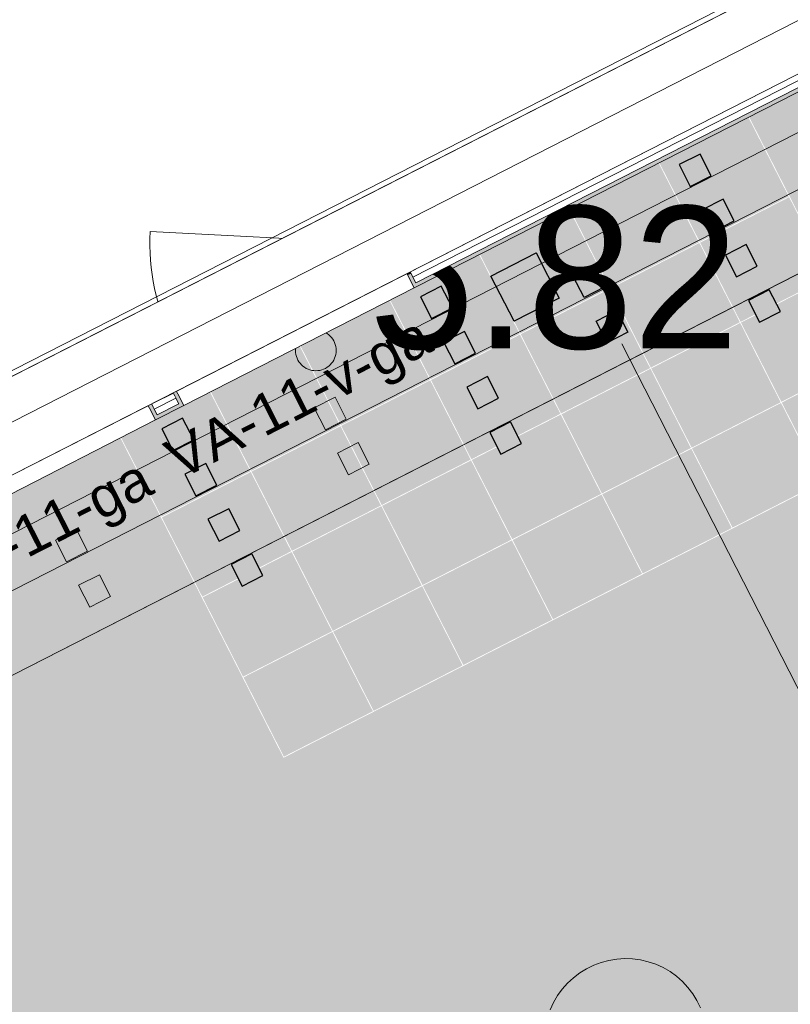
# Model space of a CAD drawing. Header units: metres. Extents: x 538891 to 1080079, y 6588829 to 13178720.
# Tile 833 of 1056: x 539920.86 to 539924.66, y 6589192.21 to 6589197.06. Entities that reach past the tile are written whole.
import ezdxf

# ---------------------------------------------------------------- set-up
doc = ezdxf.new("R2010")
doc.units = ezdxf.units.M
doc.header["$LTSCALE"] = 0.4
doc.linetypes.add('Hidden Line', pattern=[48.902778, 35.277778, -13.625])
doc.linetypes.add('Triple Dashed', pattern=[92.604163, 66.145831, -26.458332])
for name, color, linetype in [('AR', 7, 'Continuous'), ('GEO', 7, 'Continuous'), ('KINO_ASENDIPLAAN', 7, 'Continuous'), ('KINO_GRID', 7, 'Continuous'), ('KINO_PINNAKATTED 2', 7, 'Continuous'), ('KINO_TAIMESTIK', 7, 'Continuous'), ('KINO_VÄIKEEHITISED', 7, 'Continuous')]:
    doc.layers.add(name, color=color, linetype=linetype)
doc.styles.add('Arial', font='arial.ttf')
doc.styles.add('HK Explorer Book', font='txt')
pattern_1 = [(90, (0, 0), (-0.06, 0), [])]

# ---------------------------------------------------------------- blocks, each defined once
blk = doc.blocks.new('Landscape Area-3')
at = {"linetype": 'Continuous', "lineweight": 0}
blk.add_hatch(color=41, dxfattribs=at).paths.add_polyline_path([(0, 0), (-0.6046, 1.1846), (2.4905, 2.7644), (3.0952, 1.5798), (0, 0)])

msp = doc.modelspace()

# ---------------------------------------------------------------- hatches: boundary and pattern name
at = {"layer": 'KINO_PINNAKATTED 2', "linetype": 'Continuous', "lineweight": 0, "true_color": 0xd4dae2}
h = msp.add_hatch(color=254, dxfattribs=at)
h.paths.add_polyline_path([(539933.6085, 6589273.0071), (539931.0081, 6589278.1018), (539927.9129, 6589276.522), (539930.5133, 6589271.4273), (539895.4868, 6589253.5497), (539896.7416, 6589251.0914), (539898.6753, 6589252.0784), (539898.7326, 6589251.9662), (539903.1673, 6589254.2296), (539906.2625, 6589255.8094), (539909.5358, 6589257.4801), (539912.6309, 6589259.0599), (539925.4569, 6589265.6063), (539924.7949, 6589266.9031), (539927.8901, 6589268.4829), (539928.552, 6589267.186), (539931.7131, 6589268.7994), (539935.6018, 6589261.1806), (539938.8092, 6589262.8176), (539934.8632, 6589270.5488), (539947.6891, 6589277.0952), (539960.7365, 6589251.5324), (539947.9104, 6589244.9861), (539948.515, 6589243.8015), (539945.3058, 6589242.1635), (539945.2114, 6589242.3486), (539938.2711, 6589238.8062), (539938.2748, 6589238.799), (539938.5331, 6589238.9309), (539938.5558, 6589238.8863), (539938.5349, 6589238.8756), (539939.146, 6589237.6784), (539939.1669, 6589237.689), (539939.1786, 6589237.6661), (539942.0107, 6589239.1124), (539943.9742, 6589235.2655), (539941.124, 6589233.8107), (539941.8019, 6589232.4748), (539927.0487, 6589224.9475), (539927.1537, 6589224.7418), (539929.5283, 6589225.9538), (539930.126, 6589224.7828), (539927.7514, 6589223.5708), (539929.097, 6589220.9344), (539931.4716, 6589222.1464), (539933.3764, 6589218.4144), (539931.0018, 6589217.2024), (539929.7471, 6589219.6605), (539934.9444, 6589209.4775), (539937.3192, 6589210.6896), (539937.927, 6589209.4987), (539935.5522, 6589208.2866), (539937.9591, 6589203.5709), (539925.4216, 6589197.1605), (539925.4244, 6589197.1552), (539925.3887, 6589197.137), (539925.4224, 6589197.0711), (539924.4537, 6589196.5767), (539925.2563, 6589195.0041), (539922.1612, 6589193.4244), (539921.3586, 6589194.9969), (539918.0853, 6589193.3262), (539918.8879, 6589191.7537), (539917.4265, 6589191.0078), (539921.9771, 6589182.092), (539923.4385, 6589182.8379), (539936.1754, 6589189.3388), (539932.925, 6589195.7072), (539945.6618, 6589202.2082), (539943.107, 6589207.2138), (539941.5148, 6589206.4012), (539939.5191, 6589210.3113), (539941.1112, 6589211.1239), (539934.6104, 6589223.8607), (539950.6205, 6589232.0323), (539953.2222, 6589226.935), (539960.5209, 6589230.6632), (539960.4879, 6589230.5344), (539962.3055, 6589231.462), (539962.3387, 6589231.5913), (539967.5488, 6589234.2532), (539968.8955, 6589231.6147), (539965.7113, 6589229.9895), (539968.2662, 6589224.9838), (539971.4504, 6589226.609), (539963.9689, 6589241.2671), (539965.609, 6589247.7099), (539964.884, 6589247.3398), (539964.2792, 6589248.5243), (539966.0337, 6589249.4199), (539967.9882, 6589257.2906), (539966.2762, 6589256.4168), (539967.1048, 6589254.783), (539962.2394, 6589252.2997), (539948.5421, 6589279.136), (539964.257, 6589287.1569), (539962.3675, 6589287.6857), (539947.934, 6589280.3273), (539941.869, 6589292.2102), (539939.7602, 6589292.6298), (539946.4344, 6589279.5534), (539941.2506, 6589276.9076), (539934.7494, 6589289.6443), (539933.8942, 6589289.2078), (539933.5286, 6589287.5279), (539934.1697, 6589287.8552), (539940.066, 6589276.303)])
h.paths.add_polyline_path([(539963.3574, 6589238.5332), (539961.3578, 6589237.5126), (539962.0534, 6589236.1499), (539964.053, 6589237.1705)], flags=16)
h.paths.add_polyline_path([(539957.5501, 6589233.9635), (539956.9454, 6589235.1483), (539953.8502, 6589233.5685), (539954.4549, 6589232.3837)], flags=16)
h.paths.add_polyline_path([(539936.4944, 6589228.0333), (539935.8967, 6589229.2043), (539932.8016, 6589227.6245), (539933.3993, 6589226.4535)], flags=16)
h.paths.add_polyline_path([(539929.8303, 6589194.1271), (539923.3728, 6589190.8311), (539924.0683, 6589189.4684), (539930.5258, 6589192.7643)], flags=16)
h.paths.add_polyline_path([(539964.1454, 6589248.5683), (539964.8411, 6589247.2055)], flags=16)
h.paths.add_polyline_path([(539950.5107, 6589239.8914), (539953.784, 6589241.5621), (539953.0885, 6589242.9249), (539949.8152, 6589241.2542)], flags=16)
h.paths.add_polyline_path([(539959.4569, 6589246.1753), (539957.4556, 6589245.1538), (539958.1546, 6589243.7928), (539960.1525, 6589244.8126)], flags=16)
at = {"layer": 'KINO_VÄIKEEHITISED', "linetype": 'Continuous', "lineweight": 0, "true_color": 0x737373}
msp.add_hatch(color=8, dxfattribs=at).paths.add_polyline_path([(539923.7626, 6589192.4272), (539923.8013, 6589192.4335), (539923.8405, 6589192.436), (539923.8797, 6589192.4346), (539923.9186, 6589192.4294), (539923.9568, 6589192.4204), (539923.994, 6589192.4077), (539924.0297, 6589192.3914), (539924.0636, 6589192.3717), (539924.0955, 6589192.3487), (539924.1249, 6589192.3228), (539924.1517, 6589192.294), (539924.1755, 6589192.2628), (539924.1961, 6589192.2294), (539924.2134, 6589192.1942), (539924.2271, 6589192.1574), (539924.2372, 6589192.1195), (539924.2435, 6589192.0807), (539924.246, 6589192.0416), (539924.2446, 6589192.0023), (539924.2394, 6589191.9634), (539924.2303, 6589191.9252), (539924.2176, 6589191.8881), (539924.2013, 6589191.8524), (539924.1816, 6589191.8184), (539924.1587, 6589191.7866), (539924.1327, 6589191.7571), (539924.104, 6589191.7304), (539924.0728, 6589191.7066), (539924.0394, 6589191.6859), (539924.0042, 6589191.6686), (539923.9674, 6589191.6549), (539923.9294, 6589191.6448), (539923.8907, 6589191.6385), (539923.8515, 6589191.6361), (539923.8123, 6589191.6375), (539923.7734, 6589191.6427), (539923.7352, 6589191.6517), (539923.698, 6589191.6644), (539923.6623, 6589191.6807), (539923.6284, 6589191.7004), (539923.5965, 6589191.7234), (539923.5671, 6589191.7493), (539923.5403, 6589191.778), (539923.5165, 6589191.8092), (539923.4959, 6589191.8426), (539923.4786, 6589191.8779), (539923.4649, 6589191.9147), (539923.4548, 6589191.9526), (539923.4485, 6589191.9914), (539923.446, 6589192.0305), (539923.4474, 6589192.0698), (539923.4527, 6589192.1087), (539923.4617, 6589192.1469), (539923.4744, 6589192.184), (539923.4907, 6589192.2197), (539923.5104, 6589192.2537), (539923.5333, 6589192.2855), (539923.5593, 6589192.315), (539923.588, 6589192.3417), (539923.6192, 6589192.3655), (539923.6526, 6589192.3862), (539923.6879, 6589192.4034), (539923.7246, 6589192.4172)])

# ---------------------------------------------------------------- linework, layer by layer
at = {"layer": 'AR', "color": 250, "linetype": 'Continuous', "lineweight": 9, "true_color": 0x333333, "flags": 128}
msp.add_lwpolyline([(539933.957, 6589209.6873), (539935.4387, 6589206.7844), (539935.9375, 6589207.039), (539937.6458, 6589203.6919), (539925.2561, 6589197.3682), (539925.1652, 6589197.5464), (539916.0361, 6589192.8868), (539916.8141, 6589191.3625), (539916.9566, 6589191.4353), (539922.1482, 6589181.2636)], dxfattribs=at)
msp.add_lwpolyline([(539933.957, 6589209.6873), (539935.4387, 6589206.7844), (539935.9375, 6589207.039), (539937.6458, 6589203.6919), (539925.2561, 6589197.3682), (539925.1652, 6589197.5464), (539916.0361, 6589192.8868), (539916.8141, 6589191.3625), (539916.9566, 6589191.4353), (539922.1482, 6589181.2636)], dxfattribs=at)
msp.add_lwpolyline([(539933.957, 6589209.6873), (539935.4387, 6589206.7844), (539935.9375, 6589207.039), (539937.6458, 6589203.6919), (539925.2561, 6589197.3682), (539925.1652, 6589197.5464), (539916.0361, 6589192.8868), (539916.8141, 6589191.3625), (539916.9566, 6589191.4353), (539922.1482, 6589181.2636)], dxfattribs=at)
msp.add_lwpolyline([(539933.957, 6589209.6873), (539935.4387, 6589206.7844), (539935.9375, 6589207.039), (539937.6458, 6589203.6919), (539925.2561, 6589197.3682), (539925.1652, 6589197.5464), (539916.0361, 6589192.8868), (539916.8141, 6589191.3625), (539916.9566, 6589191.4353), (539922.1482, 6589181.2636)], dxfattribs=at)
msp.add_lwpolyline([(539933.957, 6589209.6873), (539935.4387, 6589206.7844), (539935.9375, 6589207.039), (539937.6458, 6589203.6919), (539925.2561, 6589197.3682), (539925.1652, 6589197.5464), (539916.0361, 6589192.8868), (539916.8141, 6589191.3625), (539916.9566, 6589191.4353), (539922.1482, 6589181.2636)], dxfattribs=at)
msp.add_lwpolyline([(539933.957, 6589209.6873), (539935.4387, 6589206.7844), (539935.9375, 6589207.039), (539937.6458, 6589203.6919), (539925.2561, 6589197.3682), (539925.1652, 6589197.5464), (539916.0361, 6589192.8868), (539916.8141, 6589191.3625), (539916.9566, 6589191.4353), (539922.1482, 6589181.2636)], dxfattribs=at)
at = {"layer": 'AR', "color": 253, "linetype": 'Continuous', "lineweight": 25, "true_color": 0xd09baa, "flags": 128}
msp.add_lwpolyline([(539916.3508, 6589193.018), (539924.5096, 6589197.1822), (539921.1864, 6589203.6932), (539913.0276, 6589199.529)], close=True, dxfattribs=at)
at = {"layer": 'AR', "color": 7, "linetype": 'Continuous', "lineweight": 9, "flags": 128}
msp.add_lwpolyline([(539916.3508, 6589193.018), (539924.5096, 6589197.1822), (539921.1864, 6589203.6932), (539913.0276, 6589199.529)], close=True, dxfattribs=at)
at = {"layer": 'AR', "color": 254, "linetype": 'Continuous', "true_color": 0xe8e8e8}
for points in [[(539925.4215, 6589197.0728), (539925.4133, 6589197.0889), (539922.8206, 6589195.7454), (539922.8125, 6589195.7614)], [(539921.6538, 6589195.1498), (539921.6456, 6589195.1659), (539921.5469, 6589195.0953), (539921.5388, 6589195.1113)]]:
    msp.add_solid(points, dxfattribs=at)
at = {"layer": 'GEO', "color": 8, "linetype": 'Continuous', "lineweight": 9, "true_color": 0x7d7d7d, "flags": 128}
msp.add_lwpolyline([(539922.42, 6589195.429), (539922.4195, 6589195.4192), (539922.4181, 6589195.4095), (539922.4157, 6589195.4), (539922.4124, 6589195.3907), (539922.4082, 6589195.3819), (539922.4031, 6589195.3734), (539922.3973, 6589195.3656), (539922.3907, 6589195.3583), (539922.3834, 6589195.3517), (539922.3756, 6589195.3459), (539922.3671, 6589195.3408), (539922.3583, 6589195.3366), (539922.349, 6589195.3333), (539922.3395, 6589195.3309), (539922.3298, 6589195.3295), (539922.32, 6589195.329), (539922.3102, 6589195.3295), (539922.3005, 6589195.3309), (539922.291, 6589195.3333), (539922.2817, 6589195.3366), (539922.2729, 6589195.3408), (539922.2644, 6589195.3459), (539922.2566, 6589195.3517), (539922.2493, 6589195.3583), (539922.2427, 6589195.3656), (539922.2369, 6589195.3734), (539922.2318, 6589195.3819), (539922.2276, 6589195.3907), (539922.2243, 6589195.4), (539922.2219, 6589195.4095), (539922.2205, 6589195.4192), (539922.22, 6589195.429), (539922.2205, 6589195.4388), (539922.2219, 6589195.4485), (539922.2243, 6589195.458), (539922.2276, 6589195.4673), (539922.2318, 6589195.4761), (539922.2369, 6589195.4846), (539922.2427, 6589195.4924), (539922.2493, 6589195.4997), (539922.2566, 6589195.5063), (539922.2644, 6589195.5121), (539922.2729, 6589195.5172), (539922.2817, 6589195.5214), (539922.291, 6589195.5247), (539922.3005, 6589195.5271), (539922.3102, 6589195.5285), (539922.32, 6589195.529), (539922.3298, 6589195.5285), (539922.3395, 6589195.5271), (539922.349, 6589195.5247), (539922.3583, 6589195.5214), (539922.3671, 6589195.5172), (539922.3756, 6589195.5121), (539922.3834, 6589195.5063), (539922.3907, 6589195.4997), (539922.3973, 6589195.4924), (539922.4031, 6589195.4846), (539922.4082, 6589195.4761), (539922.4124, 6589195.4673), (539922.4157, 6589195.458), (539922.4181, 6589195.4485), (539922.4195, 6589195.4388)], close=True, dxfattribs=at)
at = {"layer": 'KINO_GRID', "color": 254, "linetype": 'Continuous', "true_color": 0xe6e6e6}
for points in [[(539931.8027, 6589182.1783), (539931.8917, 6589182.2237), (539924.4537, 6589196.5767), (539924.5428, 6589196.6221)], [(539933.8191, 6589170.3636), (539933.9082, 6589170.4091), (539921.2695, 6589194.9514), (539921.3586, 6589194.9969)], [(539922.1612, 6589193.4244), (539922.2066, 6589193.3353), (539925.2563, 6589195.0041), (539925.3018, 6589194.9151)], [(539925.9064, 6589193.7304), (539922.8113, 6589192.1507), (539925.9519, 6589193.6414), (539922.8567, 6589192.0616)], [(539918.977, 6589191.7991), (539919.0224, 6589191.7101), (539922.0721, 6589193.3789), (539922.1176, 6589193.2898)], [(539926.5565, 6589192.4568), (539923.4614, 6589190.877), (539926.602, 6589192.3677), (539923.5068, 6589190.7879)]]:
    msp.add_solid(points, dxfattribs=at)
at = {"layer": 'KINO_PINNAKATTED 2', "color": 254, "linetype": 'Continuous', "true_color": 0xd4dae2}
for points in [[(539924.2101, 6589195.9633), (539924.6481, 6589196.1869), (539924.0109, 6589196.3534), (539924.449, 6589196.577)], [(539923.7684, 6589195.7379), (539924.2065, 6589195.9615), (539923.5693, 6589196.128), (539924.0074, 6589196.3516)], [(539924.411, 6589195.5696), (539924.8491, 6589195.7932), (539924.2119, 6589195.9598), (539924.65, 6589196.1834)], [(539923.3267, 6589195.5125), (539923.7648, 6589195.7361), (539923.1276, 6589195.9026), (539923.5657, 6589196.1262)], [(539923.9693, 6589195.3442), (539924.4074, 6589195.5678), (539923.7702, 6589195.7343), (539924.2083, 6589195.9579)], [(539922.8851, 6589195.2871), (539923.3232, 6589195.5107), (539922.686, 6589195.6772), (539923.1241, 6589195.9008)], [(539924.6119, 6589195.176), (539925.05, 6589195.3996), (539924.4128, 6589195.5661), (539924.8509, 6589195.7897)], [(539923.5277, 6589195.1188), (539923.9658, 6589195.3424), (539923.3286, 6589195.5089), (539923.7667, 6589195.7325)], [(539922.4434, 6589195.0616), (539922.8815, 6589195.2852), (539922.2443, 6589195.4517), (539922.6824, 6589195.6754)], [(539924.1703, 6589194.9505), (539924.6084, 6589195.1741), (539923.9712, 6589195.3406), (539924.4092, 6589195.5643)], [(539923.086, 6589194.8934), (539923.5241, 6589195.117), (539922.8869, 6589195.2835), (539923.325, 6589195.5071)], [(539922.0018, 6589194.8362), (539922.4399, 6589195.0598), (539921.8027, 6589195.2263), (539922.2407, 6589195.4499)], [(539924.8129, 6589194.7823), (539925.251, 6589195.0059), (539924.6137, 6589195.1724), (539925.0518, 6589195.396)], [(539923.7286, 6589194.7251), (539924.1667, 6589194.9487), (539923.5295, 6589195.1152), (539923.9676, 6589195.3388)], [(539922.6444, 6589194.6679), (539923.0825, 6589194.8916), (539922.4452, 6589195.0581), (539922.8833, 6589195.2817)], [(539921.5601, 6589194.6108), (539921.9982, 6589194.8344), (539921.361, 6589195.0009), (539921.7991, 6589195.2245)], [(539924.3712, 6589194.5568), (539924.8093, 6589194.7805), (539924.1721, 6589194.947), (539924.6102, 6589195.1706)], [(539923.287, 6589194.4997), (539923.7251, 6589194.7233), (539923.0878, 6589194.8898), (539923.5259, 6589195.1134)], [(539922.2027, 6589194.4425), (539922.6408, 6589194.6661), (539922.0036, 6589194.8326), (539922.4417, 6589195.0562)], [(539923.9295, 6589194.3314), (539924.3676, 6589194.555), (539923.7304, 6589194.7215), (539924.1685, 6589194.9451)], [(539922.8453, 6589194.2743), (539923.2834, 6589194.4979), (539922.6462, 6589194.6644), (539923.0843, 6589194.888)], [(539921.7611, 6589194.2171), (539922.1991, 6589194.4407), (539921.5619, 6589194.6072), (539922, 6589194.8308)], [(539923.4879, 6589194.106), (539923.926, 6589194.3296), (539923.2888, 6589194.4961), (539923.7269, 6589194.7197)], [(539922.4036, 6589194.0488), (539922.8417, 6589194.2724), (539922.2045, 6589194.439), (539922.6426, 6589194.6626)], [(539923.0462, 6589193.8806), (539923.4843, 6589194.1042), (539922.8471, 6589194.2707), (539923.2852, 6589194.4943)], [(539921.962, 6589193.8234), (539922.4001, 6589194.047), (539921.7629, 6589194.2135), (539922.201, 6589194.4371)], [(539922.6046, 6589193.6552), (539923.0427, 6589193.8788), (539922.4055, 6589194.0453), (539922.8436, 6589194.2689)], [(539922.1629, 6589193.4297), (539922.601, 6589193.6533), (539921.9638, 6589193.8199), (539922.4019, 6589194.0435)]]:
    msp.add_solid(points, dxfattribs=at)
at = {"layer": 'KINO_VÄIKEEHITISED', "color": 8, "linetype": 'Continuous', "lineweight": 5, "true_color": 0x737373, "flags": 128}
msp.add_lwpolyline([(539923.4744, 6589192.184), (539923.4907, 6589192.2197), (539923.5104, 6589192.2537), (539923.5333, 6589192.2855), (539923.5593, 6589192.315), (539923.588, 6589192.3417), (539923.6192, 6589192.3655), (539923.6526, 6589192.3862), (539923.6879, 6589192.4034), (539923.7246, 6589192.4172), (539923.7626, 6589192.4272), (539923.8013, 6589192.4335), (539923.8405, 6589192.436), (539923.8797, 6589192.4346), (539923.9186, 6589192.4294), (539923.9568, 6589192.4204), (539923.994, 6589192.4077), (539924.0297, 6589192.3914), (539924.0636, 6589192.3717), (539924.0955, 6589192.3487), (539924.1249, 6589192.3228), (539924.1517, 6589192.294), (539924.1755, 6589192.2628), (539924.1961, 6589192.2294), (539924.2134, 6589192.1942)], dxfattribs=at)
at = {"layer": 'KINO_VÄIKEEHITISED', "color": 8, "linetype": 'Continuous', "lineweight": 5, "true_color": 0x737373}
for points in [[(539923.7315, 6589192.4936), (539924.2072, 6589192.3395), (539923.9165, 6589193.0644), (539924.3922, 6589192.9102)], [(539923.3884, 6589191.9216), (539923.5426, 6589192.3972), (539922.8176, 6589192.1066), (539922.9718, 6589192.5822)]]:
    msp.add_solid(points, dxfattribs=at)

# ---------------------------------------------------------------- block references
at = {"layer": 'KINO_TAIMESTIK', "color": 254, "true_color": 0xfebec1}
msp.add_blockref('Landscape Area-3', (539924.1114, 6589189.6033), dxfattribs=at)

# ---------------------------------------------------------------- texts
at = {"layer": 'GEO', "color": 8, "true_color": 0x7d7d7d, "insert": (539922.32, 6589195.429), "char_height": 0.7, "attachment_point": 7, "line_spacing_factor": 0.25, "style": 'HK Explorer Book'}
msp.add_mtext(' 5.82', dxfattribs=at)

# ---------------------------------------------------------------- next in the draw order: wipeouts: each hides what was drawn before it
at = {"color": 255, "linetype": 'Continuous', "lineweight": 5}
for points in [[(539925.4133, 6589197.0889), (539925.3987, 6589197.1174), (539922.7979, 6589195.7899), (539922.8125, 6589195.7614)], [(539921.6456, 6589195.1659), (539921.6311, 6589195.1944), (539921.5242, 6589195.1398), (539921.5388, 6589195.1113)]]:
    msp.add_wipeout(points, dxfattribs=at).dxf.layer = 'AR'

# ---------------------------------------------------------------- next in the draw order: wipeouts: each hides what was drawn before it
for points in [[(539925.3987, 6589197.1174), (539925.3842, 6589197.1459), (539922.7834, 6589195.8184), (539922.7979, 6589195.7899)], [(539921.6311, 6589195.1944), (539921.6166, 6589195.2229), (539921.5097, 6589195.1683), (539921.5242, 6589195.1398)]]:
    msp.add_wipeout(points, dxfattribs=at).dxf.layer = 'AR'

# ---------------------------------------------------------------- next in the draw order: wipeouts: each hides what was drawn before it
for points in [[(539925.3842, 6589197.1459), (539925.3705, 6589197.1726), (539922.7697, 6589195.8451), (539922.7834, 6589195.8184)], [(539921.6166, 6589195.2229), (539921.6029, 6589195.2496), (539921.496, 6589195.195), (539921.5097, 6589195.1683)]]:
    msp.add_wipeout(points, dxfattribs=at).dxf.layer = 'AR'

# ---------------------------------------------------------------- next in the draw order: wipeouts: each hides what was drawn before it
for points in [[(539925.3705, 6589197.1726), (539925.2796, 6589197.3507), (539922.6788, 6589196.0233), (539922.6852, 6589196.0108), (539922.7343, 6589195.9146), (539922.7697, 6589195.8451)], [(539921.6029, 6589195.2496), (539921.5675, 6589195.3191), (539921.5184, 6589195.4153), (539921.512, 6589195.4277), (539921.4051, 6589195.3732), (539921.4115, 6589195.3607), (539921.4606, 6589195.2645), (539921.496, 6589195.195)]]:
    msp.add_wipeout(points, dxfattribs=at).dxf.layer = 'AR'

# ---------------------------------------------------------------- next in the draw order: hatches: boundary and pattern name
at = {"layer": 'AR', "linetype": 'Continuous', "lineweight": 25, "true_color": 0x848484}
h = msp.add_hatch(dxfattribs=at)
h.set_pattern_fill('PLYWOOD_0001', color=252, style=0, pattern_type=2)
h.set_pattern_definition(pattern_1)
h.paths.add_polyline_path([(539922.6788, 6589196.0233), (539924.7252, 6589197.0677), (539924.6343, 6589197.2459), (539922.5879, 6589196.2014)])
h = msp.add_hatch(dxfattribs=at)
h.set_pattern_fill('PLYWOOD_0001', color=252, style=0, pattern_type=2)
h.set_pattern_definition(pattern_1)
h.paths.add_polyline_path([(539921.4051, 6589195.3732), (539921.512, 6589195.4277), (539921.4211, 6589195.6059), (539921.3142, 6589195.5513)])

# ---------------------------------------------------------------- next in the draw order: linework, layer by layer
at = {"layer": 'AR', "color": 254, "linetype": 'Continuous', "true_color": 0xcccccc}
for points in [[(539922.6788, 6589196.0233), (539924.7252, 6589197.0677), (539922.5879, 6589196.2014), (539924.6343, 6589197.2459)], [(539921.4051, 6589195.3732), (539921.512, 6589195.4277), (539921.3142, 6589195.5513), (539921.4211, 6589195.6059)]]:
    msp.add_solid(points, dxfattribs=at)

# ---------------------------------------------------------------- next in the draw order: wipeouts: each hides what was drawn before it
at = {"color": 255, "linetype": 'Continuous', "lineweight": 5}
msp.add_wipeout([(539922.8046, 6589195.7372), (539922.7182, 6589195.9064), (539922.7343, 6589195.9146), (539922.6852, 6589196.0108), (539922.5879, 6589196.2014), (539921.4211, 6589195.6059), (539921.5184, 6589195.4153), (539921.5675, 6589195.3191), (539921.5835, 6589195.3272), (539921.6699, 6589195.158)], dxfattribs=at).dxf.layer = 'AR'

# ---------------------------------------------------------------- next in the draw order: hatches: boundary and pattern name
at = {"layer": 'AR', "linetype": 'Continuous', "lineweight": 0, "true_color": 0xe8e8e8}
for points in [[(539922.8206, 6589195.7454), (539922.8125, 6589195.7614), (539922.7343, 6589195.9146), (539922.7182, 6589195.9064), (539922.8046, 6589195.7372)], [(539921.6699, 6589195.158), (539921.5835, 6589195.3272), (539921.5675, 6589195.3191), (539921.6456, 6589195.1659), (539921.6538, 6589195.1498)]]:
    msp.add_hatch(color=254, dxfattribs=at).paths.add_polyline_path(points)

# ---------------------------------------------------------------- next in the draw order: linework, layer by layer
at = {"layer": 'AR', "color": 7, "linetype": 'Continuous', "lineweight": 9}
for p, q in [((539924.6343, 6589197.2459), (539922.5879, 6589196.2014)), ((539924.5096, 6589197.1822), (539922.5879, 6589196.2014)), ((539922.7697, 6589195.8451), (539925.3705, 6589197.1726)), ((539922.7834, 6589195.8184), (539925.3842, 6589197.1459)), ((539922.7979, 6589195.7899), (539925.3987, 6589197.1174)), ((539922.6788, 6589196.0233), (539924.7252, 6589197.0677)), ((539922.8125, 6589195.7614), (539925.4133, 6589197.0889)), ((539922.8206, 6589195.7454), (539925.4215, 6589197.0728)), ((539921.4211, 6589195.6059), (539922.5879, 6589196.2014)), ((539922.6788, 6589196.0233), (539922.5879, 6589196.2014)), ((539922.6852, 6589196.0108), (539922.6788, 6589196.0233)), ((539922.7343, 6589195.9146), (539922.6852, 6589196.0108)), ((539922.7343, 6589195.9146), (539922.7182, 6589195.9064)), ((539922.7182, 6589195.9064), (539922.8046, 6589195.7372)), ((539922.8125, 6589195.7614), (539922.7343, 6589195.9146)), ((539922.8206, 6589195.7454), (539922.8046, 6589195.7372)), ((539922.8206, 6589195.7454), (539922.8046, 6589195.7372)), ((539921.6699, 6589195.158), (539922.8046, 6589195.7372)), ((539921.5675, 6589195.3191), (539921.5835, 6589195.3272)), ((539921.6456, 6589195.1659), (539921.5675, 6589195.3191)), ((539921.5835, 6589195.3272), (539921.6699, 6589195.158)), ((539921.6538, 6589195.1498), (539921.6699, 6589195.158)), ((539921.6538, 6589195.1498), (539921.6699, 6589195.158))]:
    msp.add_line(p, q, dxfattribs=at)

# ---------------------------------------------------------------- next in the draw order: wipeouts: each hides what was drawn before it
at = {"color": 255, "linetype": 'Continuous', "lineweight": 5}
msp.add_wipeout([(539921.5309, 6589195.0871), (539921.4445, 6589195.2563), (539921.4606, 6589195.2645), (539921.4115, 6589195.3607), (539921.3142, 6589195.5513), (539920.1474, 6589194.9558), (539920.2447, 6589194.7652), (539920.2938, 6589194.669), (539920.3098, 6589194.6772), (539920.3962, 6589194.5079)], dxfattribs=at).dxf.layer = 'AR'

# ---------------------------------------------------------------- next in the draw order: hatches: boundary and pattern name
at = {"layer": 'AR', "linetype": 'Continuous', "lineweight": 0, "true_color": 0xe8e8e8}
msp.add_hatch(color=254, dxfattribs=at).paths.add_polyline_path([(539921.5469, 6589195.0953), (539921.5388, 6589195.1113), (539921.4606, 6589195.2645), (539921.4445, 6589195.2563), (539921.5309, 6589195.0871)])

# ---------------------------------------------------------------- next in the draw order: linework, layer by layer
at = {"layer": 'AR', "color": 7, "linetype": 'Continuous', "lineweight": 9}
for p, q in [((539921.4211, 6589195.6059), (539921.3142, 6589195.5513)), ((539921.4211, 6589195.6059), (539921.3142, 6589195.5513)), ((539921.512, 6589195.4277), (539921.4211, 6589195.6059)), ((539920.1474, 6589194.9558), (539921.3142, 6589195.5513)), ((539921.4051, 6589195.3732), (539921.3142, 6589195.5513)), ((539921.4051, 6589195.3732), (539921.512, 6589195.4277)), ((539921.5184, 6589195.4153), (539921.512, 6589195.4277)), ((539921.5675, 6589195.3191), (539921.5184, 6589195.4153)), ((539921.4115, 6589195.3607), (539921.4051, 6589195.3732)), ((539921.4606, 6589195.2645), (539921.4115, 6589195.3607)), ((539921.4606, 6589195.2645), (539921.4445, 6589195.2563)), ((539921.4445, 6589195.2563), (539921.5309, 6589195.0871)), ((539921.5388, 6589195.1113), (539921.4606, 6589195.2645)), ((539921.496, 6589195.195), (539921.6029, 6589195.2496)), ((539921.5097, 6589195.1683), (539921.6166, 6589195.2229)), ((539921.5242, 6589195.1398), (539921.6311, 6589195.1944)), ((539921.5388, 6589195.1113), (539921.6456, 6589195.1659)), ((539921.5469, 6589195.0953), (539921.6538, 6589195.1498)), ((539920.3962, 6589194.5079), (539921.5309, 6589195.0871)), ((539921.5469, 6589195.0953), (539921.5309, 6589195.0871)), ((539921.5469, 6589195.0953), (539921.5309, 6589195.0871))]:
    msp.add_line(p, q, dxfattribs=at)

# ---------------------------------------------------------------- next in the draw order: wipeouts: each hides what was drawn before it
at = {"color": 255, "linetype": 'Continuous', "lineweight": 5}
msp.add_wipeout([(539922.7343, 6589195.9146), (539922.6852, 6589196.0108), (539922.5827, 6589195.9585), (539922.6318, 6589195.8623)], dxfattribs=at).dxf.layer = 'AR'

# ---------------------------------------------------------------- next in the draw order: linework, layer by layer
at = {"layer": 'AR', "color": 7, "linetype": 'Continuous', "lineweight": 9}
for p, q in [((539922.6788, 6589196.0233), (539922.5879, 6589196.2014)), ((539922.6852, 6589196.0108), (539922.6788, 6589196.0233)), ((539922.7343, 6589195.9146), (539922.6852, 6589196.0108)), ((539922.7343, 6589195.9146), (539922.6852, 6589196.0108)), ((539922.7182, 6589195.9064), (539922.8046, 6589195.7372))]:
    msp.add_line(p, q, dxfattribs=at)

# ---------------------------------------------------------------- next in the draw order: wipeouts: each hides what was drawn before it
at = {"color": 255, "linetype": 'Continuous', "lineweight": 5}
for points in [[(539921.5184, 6589195.4153), (539921.5675, 6589195.3191), (539921.6699, 6589195.3713), (539921.6208, 6589195.4675)], [(539921.4606, 6589195.2645), (539921.4115, 6589195.3607), (539921.3313, 6589195.3198), (539921.3804, 6589195.2236)]]:
    msp.add_wipeout(points, dxfattribs=at).dxf.layer = 'AR'

# ---------------------------------------------------------------- next in the draw order: linework, layer by layer
at = {"layer": 'AR', "color": 7, "linetype": 'Continuous', "lineweight": 9}
for p, q in [((539921.512, 6589195.4277), (539921.4211, 6589195.6059)), ((539921.4051, 6589195.3732), (539921.3142, 6589195.5513)), ((539921.5184, 6589195.4153), (539921.512, 6589195.4277)), ((539921.5675, 6589195.3191), (539921.5184, 6589195.4153)), ((539921.5675, 6589195.3191), (539921.5184, 6589195.4153)), ((539921.4115, 6589195.3607), (539921.4051, 6589195.3732)), ((539921.4606, 6589195.2645), (539921.4115, 6589195.3607)), ((539921.4606, 6589195.2645), (539921.4115, 6589195.3607)), ((539921.5835, 6589195.3272), (539921.6699, 6589195.158)), ((539921.4445, 6589195.2563), (539921.5309, 6589195.0871))]:
    msp.add_line(p, q, dxfattribs=at)

# ---------------------------------------------------------------- next in the draw order: wipeouts: each hides what was drawn before it
at = {"color": 255, "linetype": 'Continuous', "lineweight": 5}
for points in [[(539921.6208, 6589195.4675), (539921.6699, 6589195.3713), (539922.6318, 6589195.8623), (539922.5827, 6589195.9585)], [(539920.3248, 6589194.8061), (539920.3739, 6589194.7099), (539921.3804, 6589195.2236), (539921.3313, 6589195.3198)]]:
    msp.add_wipeout(points, dxfattribs=at).dxf.layer = 'AR'

# ---------------------------------------------------------------- next in the draw order: linework, layer by layer
at = {"layer": 'AR', "color": 7, "linetype": 'Continuous', "lineweight": 9}
for p, q in [((539922.5827, 6589195.9585), (539921.5042, 6589196.0143)), ((539922.5827, 6589195.9585), (539922.6852, 6589196.0108)), ((539921.6208, 6589195.4675), (539922.5827, 6589195.9585)), ((539922.6318, 6589195.8623), (539922.5827, 6589195.9585)), ((539922.7343, 6589195.9146), (539922.6318, 6589195.8623)), ((539922.6318, 6589195.8623), (539921.6699, 6589195.3713)), ((539921.5184, 6589195.4153), (539921.6208, 6589195.4675)), ((539921.6208, 6589195.4675), (539921.6699, 6589195.3713)), ((539921.3313, 6589195.3198), (539921.4115, 6589195.3607)), ((539921.6699, 6589195.3713), (539921.5675, 6589195.3191)), ((539920.3248, 6589194.8061), (539921.3313, 6589195.3198)), ((539921.3804, 6589195.2236), (539921.3313, 6589195.3198)), ((539921.4606, 6589195.2645), (539921.3804, 6589195.2236)), ((539921.3804, 6589195.2236), (539920.3739, 6589194.7099))]:
    msp.add_line(p, q, dxfattribs=at)
msp.add_arc((539922.5827, 6589195.9585), 1.08, 177.0398, 207.0398, dxfattribs=at)

# ---------------------------------------------------------------- next in the draw order: texts
at = {"layer": 'AR', "color": 7, "char_height": 0.2, "attachment_point": 1, "rotation": 27.0398, "line_spacing_factor": 1.004016, "style": 'Arial'}
for s, insert in [('VA-11-v-ga', (539921.5589, 6589194.9676)), ('VA-11-ga', (539920.3914, 6589194.3717))]:
    msp.add_mtext(s, dxfattribs=dict(at, insert=insert))

# ---------------------------------------------------------------- next in the draw order: wipeouts: each hides what was drawn before it
at = {"color": 255, "linetype": 'Continuous', "lineweight": 5}
msp.add_wipeout([(539916.5949, 6589192.6565), (539925.374, 6589197.1373), (539925.3694, 6589197.1462), (539916.5904, 6589192.6654)], dxfattribs=at).dxf.layer = 'AR'

# ---------------------------------------------------------------- next in the draw order: wipeouts: each hides what was drawn before it
msp.add_wipeout([(539916.581, 6589192.6617), (539916.5823, 6589192.6612), (539925.3694, 6589197.1462), (539925.3012, 6589197.2798), (539916.5133, 6589192.7944)], dxfattribs=at).dxf.layer = 'AR'

# ---------------------------------------------------------------- next in the draw order: wipeouts: each hides what was drawn before it
msp.add_wipeout([(539916.3722, 6589192.7407), (539916.3928, 6589192.7329), (539925.3012, 6589197.2798), (539925.2694, 6589197.3422), (539916.3478, 6589192.7886)], dxfattribs=at).dxf.layer = 'AR'

# ---------------------------------------------------------------- next in the draw order: wipeouts: each hides what was drawn before it
msp.add_wipeout([(539916.3044, 6589192.7664), (539925.2694, 6589197.3422), (539925.268, 6589197.3448), (539916.3006, 6589192.7678)], dxfattribs=at).dxf.layer = 'AR'

# ---------------------------------------------------------------- next in the draw order: wipeouts: each hides what was drawn before it
msp.add_wipeout([(539916.2706, 6589192.7792), (539916.3006, 6589192.7678), (539925.268, 6589197.3448), (539925.1771, 6589197.523), (539916.1905, 6589192.9362)], dxfattribs=at).dxf.layer = 'AR'

# ---------------------------------------------------------------- next in the draw order: linework, layer by layer
at = {"layer": 'AR', "color": 251, "linetype": 'Triple Dashed', "lineweight": 9, "true_color": 0x575757}
for p, q in [((539935.8554, 6589171.8953), (539895.0106, 6589251.9203)), ((539881.1007, 6589174.8018), (539961.5646, 6589215.8707))]:
    msp.add_line(p, q, dxfattribs=at)
at = {"layer": 'AR', "color": 251, "linetype": 'Continuous', "lineweight": 9, "true_color": 0x6a6a6a}
for p, q in [((539925.1771, 6589197.523), (539916.048, 6589192.8634)), ((539916.5949, 6589192.6565), (539925.374, 6589197.1373))]:
    msp.add_line(p, q, dxfattribs=at)
at = {"layer": 'AR', "color": 7, "linetype": 'Continuous', "lineweight": 9}
for p, q in [((539916.9355, 6589192.5418), (539925.542, 6589196.9346)), ((539917.7696, 6589192.2714), (539925.8238, 6589196.3824))]:
    msp.add_line(p, q, dxfattribs=at)
at = {"layer": 'AR', "color": 7, "linetype": 'Hidden Line', "lineweight": 9}
for p, q in [((539917.2716, 6589192.4326), (539925.6556, 6589196.7119)), ((539917.2716, 6589192.4326), (539925.6556, 6589196.7119)), ((539917.2717, 6589192.4327), (539925.6556, 6589196.7119)), ((539917.2717, 6589192.4327), (539925.6556, 6589196.7119)), ((539917.2717, 6589192.4327), (539925.6556, 6589196.7119)), ((539917.7695, 6589192.2713), (539925.8238, 6589196.3824)), ((539917.7695, 6589192.2714), (539925.8238, 6589196.3824)), ((539917.7695, 6589192.2714), (539925.8238, 6589196.3824)), ((539917.7695, 6589192.2714), (539925.8238, 6589196.3824)), ((539917.7695, 6589192.2713), (539925.8238, 6589196.3824))]:
    msp.add_line(p, q, dxfattribs=at)
at = {"layer": 'AR', "color": 152, "linetype": 'Continuous', "lineweight": 25, "true_color": 0x295bde}
for p, q in [((539923.1824, 6589195.7953), (539923.4051, 6589195.9089)), ((539923.4051, 6589195.9089), (539923.5187, 6589195.6863)), ((539923.296, 6589195.5726), (539923.1824, 6589195.7953)), ((539923.5187, 6589195.6863), (539923.296, 6589195.5726))]:
    msp.add_line(p, q, dxfattribs=at)
at = {"layer": 'AR', "color": 8, "linetype": 'Continuous', "lineweight": 25, "true_color": 0x808080, "flags": 128}
for points in [[(539924.266, 6589196.2889), (539924.2115, 6589196.3958), (539924.1091, 6589196.3435), (539924.1636, 6589196.2366)], [(539924.3797, 6589196.0662), (539924.3251, 6589196.1731), (539924.2227, 6589196.1208), (539924.2773, 6589196.0139)], [(539924.4934, 6589195.8435), (539924.4388, 6589195.9504), (539924.3364, 6589195.8981), (539924.3909, 6589195.7913)], [(539923.6883, 6589195.8481), (539923.7428, 6589195.7413), (539923.6404, 6589195.689), (539923.5858, 6589195.7959)], [(539922.9924, 6589195.6388), (539922.9378, 6589195.7457), (539922.8354, 6589195.6934), (539922.8899, 6589195.5865)], [(539924.607, 6589195.6209), (539924.5525, 6589195.7277), (539924.45, 6589195.6755), (539924.5046, 6589195.5686)], [(539923.8019, 6589195.6255), (539923.8565, 6589195.5186), (539923.754, 6589195.4663), (539923.6995, 6589195.5732)], [(539923.106, 6589195.4161), (539923.0515, 6589195.523), (539922.949, 6589195.4707), (539923.0036, 6589195.3638)], [(539923.2197, 6589195.1934), (539923.1651, 6589195.3003), (539923.0627, 6589195.2481), (539923.1172, 6589195.1412)], [(539921.7187, 6589194.9887), (539921.6641, 6589195.0956), (539921.5617, 6589195.0433), (539921.6162, 6589194.9364)], [(539923.3333, 6589194.9708), (539923.2788, 6589195.0777), (539923.1763, 6589195.0254), (539923.2309, 6589194.9185)], [(539921.8323, 6589194.766), (539921.7778, 6589194.8729), (539921.6753, 6589194.8206), (539921.7299, 6589194.7137)], [(539921.946, 6589194.5434), (539921.8914, 6589194.6502), (539921.789, 6589194.598), (539921.8435, 6589194.4911)], [(539922.0596, 6589194.3207), (539922.0051, 6589194.4276), (539921.9026, 6589194.3753), (539921.9572, 6589194.2684)]]:
    msp.add_lwpolyline(points, close=True, dxfattribs=at)
at = {"layer": 'AR', "color": 7, "linetype": 'Hidden Line', "lineweight": 9, "flags": 128}
for points in [[(539922.415, 6589195.1983), (539922.4696, 6589195.0914), (539922.3671, 6589195.0391), (539922.3126, 6589195.146)], [(539922.5287, 6589194.9756), (539922.5832, 6589194.8687), (539922.4808, 6589194.8164), (539922.4262, 6589194.9233)], [(539921.1411, 6589194.5481), (539921.1956, 6589194.4412), (539921.0932, 6589194.3889), (539921.0386, 6589194.4958)], [(539921.2547, 6589194.3254), (539921.3093, 6589194.2185), (539921.2069, 6589194.1662), (539921.1523, 6589194.2731)]]:
    msp.add_lwpolyline(points, close=True, dxfattribs=at)
at = {"layer": 'AR', "color": 9, "linetype": 'Continuous', "true_color": 0xc0c0c0}
for points in [[(539924.266, 6589196.2889), (539924.2115, 6589196.3958), (539924.1636, 6589196.2366), (539924.1091, 6589196.3435)], [(539924.3797, 6589196.0662), (539924.3251, 6589196.1731), (539924.2773, 6589196.0139), (539924.2227, 6589196.1208)], [(539924.4934, 6589195.8435), (539924.4388, 6589195.9504), (539924.3909, 6589195.7913), (539924.3364, 6589195.8981)], [(539923.6883, 6589195.8481), (539923.5858, 6589195.7959), (539923.7428, 6589195.7413), (539923.6404, 6589195.689)], [(539922.9924, 6589195.6388), (539922.9378, 6589195.7457), (539922.8899, 6589195.5865), (539922.8354, 6589195.6934)], [(539924.607, 6589195.6209), (539924.5525, 6589195.7277), (539924.5046, 6589195.5686), (539924.45, 6589195.6755)], [(539923.8019, 6589195.6255), (539923.6995, 6589195.5732), (539923.8565, 6589195.5186), (539923.754, 6589195.4663)], [(539923.106, 6589195.4161), (539923.0515, 6589195.523), (539923.0036, 6589195.3638), (539922.949, 6589195.4707)], [(539923.2197, 6589195.1934), (539923.1651, 6589195.3003), (539923.1172, 6589195.1412), (539923.0627, 6589195.2481)], [(539921.7187, 6589194.9887), (539921.6641, 6589195.0956), (539921.6162, 6589194.9364), (539921.5617, 6589195.0433)], [(539923.3333, 6589194.9708), (539923.2788, 6589195.0777), (539923.2309, 6589194.9185), (539923.1763, 6589195.0254)], [(539921.8323, 6589194.766), (539921.7778, 6589194.8729), (539921.7299, 6589194.7137), (539921.6753, 6589194.8206)], [(539921.946, 6589194.5434), (539921.8914, 6589194.6502), (539921.8435, 6589194.4911), (539921.789, 6589194.598)], [(539922.0596, 6589194.3207), (539922.0051, 6589194.4276), (539921.9572, 6589194.2684), (539921.9026, 6589194.3753)]]:
    msp.add_solid(points, dxfattribs=at)
at = {"layer": 'KINO_ASENDIPLAAN', "color": 152, "linetype": 'Continuous', "lineweight": 20, "true_color": 0x295bde}
for p, q in [((539923.1824, 6589195.7953), (539923.4051, 6589195.9089)), ((539923.4051, 6589195.9089), (539923.5187, 6589195.6863)), ((539923.296, 6589195.5726), (539923.1824, 6589195.7953)), ((539923.5187, 6589195.6863), (539923.296, 6589195.5726))]:
    msp.add_line(p, q, dxfattribs=at)

doc.saveas('drawing.dxf')
